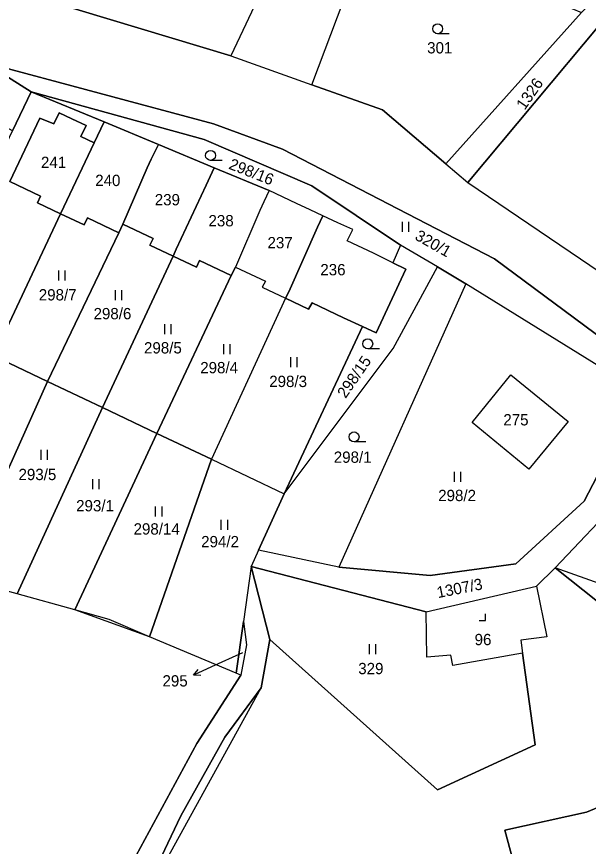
# Model space of a CAD drawing. Extents: x -588699 to -585793, y -1060280 to -1056731.
# Drawn here: x -587576 to -587490, y -1058364.5 to -1058239.7 of the extents above; entities that cross this region are included whole.
import ezdxf

# ---------------------------------------------------------------- set-up
doc = ezdxf.new("R2010")
doc.units = 0
for name, color, linetype in [('Druh pozemku', 7, 'Continuous'), ('Lesy', 7, 'Continuous'), ('Parcela nároku', 7, 'Continuous'), ('Parcelní číslo', 7, 'Continuous')]:
    doc.layers.add(name, color=color, linetype=linetype)

msp = doc.modelspace()

# ---------------------------------------------------------------- linework, layer by layer
at = {"layer": 'Druh pozemku'}
for p, q in [((-587510.92, -1058242.31), (-587512.67, -1058242.31)), ((-587545.09, -1058261.35), (-587546.84, -1058261.35)), ((-587518.03, -1058270.61), (-587518.03, -1058272.11)), ((-587517.01, -1058272.11), (-587517.01, -1058270.61)), ((-587569.71, -1058277.92), (-587569.71, -1058279.42)), ((-587568.69, -1058279.42), (-587568.69, -1058277.92)), ((-587561.21, -1058280.85), (-587561.21, -1058282.35)), ((-587560.19, -1058282.35), (-587560.19, -1058280.85)), ((-587553.77, -1058285.99), (-587553.77, -1058287.49)), ((-587552.74, -1058287.49), (-587552.74, -1058285.99)), ((-587544.91, -1058289), (-587544.91, -1058290.5)), ((-587543.89, -1058290.5), (-587543.89, -1058289)), ((-587521.44, -1058289.67), (-587523.19, -1058289.67)), ((-587534.82, -1058290.94), (-587534.82, -1058292.44)), ((-587533.8, -1058292.44), (-587533.8, -1058290.94)), ((-587523.5, -1058303.67), (-587525.25, -1058303.67)), ((-587572.38, -1058304.89), (-587572.38, -1058306.39)), ((-587571.35, -1058306.39), (-587571.35, -1058304.89)), ((-587510.19, -1058308.19), (-587510.19, -1058309.69)), ((-587509.17, -1058309.69), (-587509.17, -1058308.19)), ((-587564.6, -1058309.3), (-587564.6, -1058310.8)), ((-587563.58, -1058310.8), (-587563.58, -1058309.3)), ((-587555.16, -1058313.41), (-587555.16, -1058314.91)), ((-587554.14, -1058314.91), (-587554.14, -1058313.41)), ((-587545.27, -1058315.4), (-587545.27, -1058316.9)), ((-587544.24, -1058316.9), (-587544.24, -1058315.4)), ((-587522.99, -1058334.09), (-587522.99, -1058335.59)), ((-587521.96, -1058335.59), (-587521.96, -1058334.09))]:
    msp.add_line(p, q, dxfattribs=at)
msp.add_lwpolyline([(-587506.45, -1058330.55), (-587505.45, -1058330.55), (-587505.45, -1058329.55)], dxfattribs=at)
for centre in [(-587512.67, -1058241.56), (-587546.84, -1058260.6), (-587523.19, -1058288.92), (-587525.25, -1058302.92)]:
    msp.add_circle(centre, 0.75, dxfattribs=at)
at = {"layer": 'Lesy'}
for p, q in [((-587540.72, -1058322.43), (-587541.88, -1058330.7)), ((-587537.94, -1058333.36), (-587540.72, -1058322.43)), ((-587575.94, -1058326.51), (-587584.66, -1058324.18)), ((-587567.25, -1058328.93), (-587575.94, -1058326.51)), ((-587556.01, -1058332.97), (-587567.25, -1058328.93)), ((-587541.88, -1058330.7), (-587541.44, -1058334.17)), ((-587542.96, -1058338.45), (-587556.01, -1058332.97)), ((-587539.23, -1058340.65), (-587537.94, -1058333.36)), ((-587541.44, -1058334.17), (-587542.26, -1058338.73)), ((-587542.26, -1058338.73), (-587542.96, -1058338.45)), ((-587560.48, -1058379.18), (-587539.23, -1058340.65))]:
    msp.add_line(p, q, dxfattribs=at)
at = {"layer": 'Parcela nároku'}
for points in [[(-587564.72, -1058210.02), (-587542.68, -1058221.73), (-587533.98, -1058224.84), (-587543.81, -1058245.62), (-587594.11, -1058230.47), (-587604.18, -1058226.81), (-587600.44, -1058221.67), (-587594.99, -1058216.36), (-587586.42, -1058223.13), (-587584.71, -1058220.65), (-587574.71, -1058225.95)], [(-587522.86, -1058226.86), (-587533.98, -1058224.84), (-587543.81, -1058245.62), (-587531.58, -1058249.98)], [(-587522.86, -1058226.86), (-587499.77, -1058235.44), (-587491.04, -1058239.13), (-587511.42, -1058261.89), (-587520.95, -1058253.77), (-587531.58, -1058249.98)], [(-587491.04, -1058239.13), (-587511.42, -1058261.89), (-587508.12, -1058264.7), (-587488.17, -1058240.8), (-587486.6, -1058238.91), (-587489.32, -1058237.37)], [(-587474.34, -1058248.83), (-587488.17, -1058240.8), (-587508.12, -1058264.7), (-587485.12, -1058280.26), (-587464.95, -1058253.95)], [(-587583.4, -1058253.11), (-587580.71, -1058248.26), (-587581.5, -1058247.82), (-587580.84, -1058246.64), (-587573.8, -1058251.02), (-587576.63, -1058256.92)], [(-587546.41, -1058255.87), (-587535.99, -1058259.64), (-587504.13, -1058276.13), (-587474.04, -1058298.44), (-587476.36, -1058301.33), (-587482.08, -1058296.18), (-587508.41, -1058279.89), (-587512.71, -1058277.37), (-587518.24, -1058274.11), (-587531.6, -1058265.17), (-587547.79, -1058258.2), (-587573.8, -1058251.02), (-587580.84, -1058246.64)], [(-587577.02, -1058264.53), (-587572.4, -1058266.71), (-587572.87, -1058267.72), (-587569.41, -1058269.38), (-587579.47, -1058290.72), (-587590.38, -1058285.54), (-587589.26, -1058283.22), (-587582.49, -1058269.12), (-587581.46, -1058266.97), (-587576.63, -1058256.92), (-587573.8, -1058251.02), (-587562.84, -1058255.57), (-587564.34, -1058258.73), (-587566.34, -1058257.78), (-587565.56, -1058256.12), (-587567.73, -1058255.1), (-587569.6, -1058254.21), (-587570.39, -1058255.88), (-587572.51, -1058254.98)], [(-587526.29, -1058273.44), (-587525.42, -1058271.76), (-587527.7, -1058270.74), (-587529.96, -1058269.67), (-587531.87, -1058268.78), (-587533.92, -1058267.81), (-587538.01, -1058265.88), (-587546.28, -1058262.45), (-587554.69, -1058258.95), (-587562.84, -1058255.57), (-587573.8, -1058251.02), (-587547.79, -1058258.2), (-587531.6, -1058265.17), (-587518.24, -1058274.11), (-587519.42, -1058276.76), (-587522.34, -1058275.32)], [(-587577.02, -1058264.53), (-587572.51, -1058254.98), (-587570.39, -1058255.88), (-587569.6, -1058254.21), (-587567.73, -1058255.1), (-587565.56, -1058256.12), (-587566.34, -1058257.78), (-587564.34, -1058258.73), (-587568.91, -1058268.35), (-587569.41, -1058269.38), (-587572.87, -1058267.72), (-587572.4, -1058266.71)], [(-587562.84, -1058255.57), (-587554.69, -1058258.95), (-587555.75, -1058261.19), (-587556.36, -1058262.48), (-587560.04, -1058270.93), (-587560.63, -1058272.22), (-587565.37, -1058270.01), (-587565.86, -1058271.05), (-587569.41, -1058269.38), (-587568.91, -1058268.35), (-587564.34, -1058258.73)], [(-587554.69, -1058258.95), (-587546.28, -1058262.45), (-587547.5, -1058265.07), (-587551.99, -1058274.71), (-587552.47, -1058275.73), (-587555.96, -1058274.09), (-587555.48, -1058273.07), (-587560.04, -1058270.93), (-587556.36, -1058262.48), (-587555.75, -1058261.19)], [(-587551.99, -1058274.71), (-587547.5, -1058265.07), (-587546.28, -1058262.45), (-587538.01, -1058265.88), (-587538.81, -1058267.59), (-587539.42, -1058268.87), (-587543.09, -1058277.38), (-587543.73, -1058278.64), (-587548.5, -1058276.38), (-587548.97, -1058277.38), (-587552.47, -1058275.73)], [(-587529.96, -1058269.67), (-587531.87, -1058268.78), (-587533.92, -1058267.81), (-587538.01, -1058265.88), (-587538.81, -1058267.59), (-587539.42, -1058268.87), (-587543.09, -1058277.38), (-587538.56, -1058279.49), (-587539.06, -1058280.4), (-587535.55, -1058282.08), (-587535.04, -1058281.11), (-587530.77, -1058271.37)], [(-587569.41, -1058269.38), (-587565.86, -1058271.05), (-587565.37, -1058270.01), (-587560.63, -1058272.22), (-587571.38, -1058294.6), (-587579.47, -1058290.72)], [(-587522.34, -1058275.32), (-587526.29, -1058273.44), (-587525.42, -1058271.76), (-587527.7, -1058270.74), (-587529.96, -1058269.67), (-587530.77, -1058271.37), (-587535.04, -1058281.11), (-587535.55, -1058282.08), (-587532.08, -1058283.71), (-587531.57, -1058282.77), (-587526.86, -1058285), (-587523.97, -1058286.33), (-587521.94, -1058287.27), (-587517.46, -1058277.73), (-587519.42, -1058276.76)], [(-587560.04, -1058270.93), (-587555.48, -1058273.07), (-587555.96, -1058274.09), (-587552.47, -1058275.73), (-587563.08, -1058298.5), (-587571.38, -1058294.6), (-587560.63, -1058272.22)], [(-587523.97, -1058286.33), (-587535.77, -1058311.47), (-587519.34, -1058289.61), (-587512.71, -1058277.37), (-587518.24, -1058274.11), (-587519.42, -1058276.76), (-587517.46, -1058277.73), (-587521.94, -1058287.27)], [(-587548.5, -1058276.38), (-587543.73, -1058278.64), (-587554.92, -1058302.39), (-587563.08, -1058298.5), (-587552.47, -1058275.73), (-587548.97, -1058277.38)], [(-587543.73, -1058278.64), (-587543.09, -1058277.38), (-587538.56, -1058279.49), (-587539.06, -1058280.4), (-587535.55, -1058282.08), (-587546.7, -1058306.28), (-587554.92, -1058302.39)], [(-587519.34, -1058289.61), (-587512.71, -1058277.37), (-587508.41, -1058279.89), (-587527.54, -1058322.5), (-587539.6, -1058319.94), (-587535.77, -1058311.47)], [(-587482.08, -1058296.18), (-587508.41, -1058279.89), (-587527.54, -1058322.5), (-587513.81, -1058323.76), (-587500.9, -1058322), (-587490.64, -1058312.6)], [(-587523.97, -1058286.33), (-587526.86, -1058285), (-587531.57, -1058282.77), (-587532.08, -1058283.71), (-587535.55, -1058282.08), (-587546.7, -1058306.28), (-587535.77, -1058311.47)], [(-587593.29, -1058321.73), (-587579.47, -1058290.72), (-587571.38, -1058294.6), (-587584.66, -1058324.18)], [(-587498.93, -1058307.78), (-587507.5, -1058300.78), (-587501.67, -1058293.61), (-587493.05, -1058300.59)], [(-587507.5, -1058300.78), (-587501.67, -1058293.61), (-587493.05, -1058300.59), (-587498.93, -1058307.78)], [(-587571.38, -1058294.6), (-587563.08, -1058298.5), (-587575.94, -1058326.51), (-587584.66, -1058324.18)], [(-587482.08, -1058296.18), (-587490.64, -1058312.6), (-587500.9, -1058322), (-587513.81, -1058323.76), (-587527.54, -1058322.5), (-587539.6, -1058319.94), (-587540.72, -1058322.43), (-587514.4, -1058329.23), (-587497.82, -1058325.35), (-587494.98, -1058322.61), (-587484.92, -1058312), (-587476.36, -1058301.33)], [(-587563.08, -1058298.5), (-587554.92, -1058302.39), (-587567.25, -1058328.93), (-587575.94, -1058326.51)], [(-587554.92, -1058302.39), (-587546.7, -1058306.28), (-587556.01, -1058332.97), (-587562.08, -1058330.38), (-587567.25, -1058328.93)], [(-587546.7, -1058306.28), (-587535.77, -1058311.47), (-587539.6, -1058319.94), (-587540.72, -1058322.43), (-587541.88, -1058330.7), (-587542.96, -1058338.45), (-587556.01, -1058332.97)], [(-587494.98, -1058322.61), (-587484.92, -1058312), (-587475.98, -1058319.73), (-587473.02, -1058316.4), (-587468.71, -1058319.86), (-587464.54, -1058314.68), (-587470.07, -1058310.24), (-587468.37, -1058308.23), (-587457.66, -1058318.41), (-587461.3, -1058324.84), (-587458.4, -1058326.43), (-587460.82, -1058330.87), (-587464.94, -1058333.3)], [(-587575.94, -1058326.51), (-587584.66, -1058324.18), (-587593.29, -1058321.73), (-587594.36, -1058321.43), (-587610.69, -1058335.67), (-587630.7, -1058349.56), (-587614.01, -1058356.52), (-587591.38, -1058368.57), (-587564.56, -1058377.91), (-587548.89, -1058349.03), (-587542.26, -1058338.73), (-587542.96, -1058338.45), (-587556.01, -1058332.97), (-587562.08, -1058330.38), (-587567.25, -1058328.93)], [(-587510.38, -1058337.29), (-587510.7, -1058335.76), (-587514.28, -1058336.02), (-587514.4, -1058329.23), (-587540.72, -1058322.43), (-587537.94, -1058333.36), (-587512.68, -1058355.97), (-587497.99, -1058349.22), (-587499.9, -1058335.44)], [(-587441.24, -1058325.93), (-587447.14, -1058324.13), (-587453.07, -1058335.11), (-587460.82, -1058330.87), (-587464.94, -1058333.3), (-587494.98, -1058322.61), (-587461.42, -1058349.26), (-587455.45, -1058345.41), (-587452.65, -1058339.57), (-587447.61, -1058335.9)], [(-587500.14, -1058333.49), (-587499.9, -1058335.44), (-587510.38, -1058337.29), (-587510.7, -1058335.76), (-587514.28, -1058336.02), (-587514.4, -1058329.23), (-587497.82, -1058325.35), (-587496.23, -1058332.99)], [(-587541.88, -1058330.7), (-587541.44, -1058334.17), (-587542.26, -1058338.73), (-587542.96, -1058338.45)]]:
    msp.add_lwpolyline(points, close=True, dxfattribs=at)
for points in [[(-587594.11, -1058230.47), (-587543.81, -1058245.62), (-587531.58, -1058249.98), (-587520.95, -1058253.77), (-587511.42, -1058261.89), (-587508.12, -1058264.7), (-587485.12, -1058280.26), (-587481.24, -1058282.88), (-587475.39, -1058286.82), (-587460.81, -1058295.62), (-587444.42, -1058308.21), (-587441.79, -1058310.38), (-587431.23, -1058319.09), (-587428.47, -1058321.37), (-587427.8, -1058324.05), (-587426.31, -1058328.62), (-587418.44, -1058335.18), (-587402.65, -1058360.88), (-587397.44, -1058368.8)], [(-587407.89, -1058365.82), (-587417.11, -1058350.11), (-587423.27, -1058340.44), (-587434.04, -1058329.73), (-587464.65, -1058305.4), (-587474.04, -1058298.44), (-587504.13, -1058276.13), (-587535.99, -1058259.64), (-587546.41, -1058255.87), (-587580.84, -1058246.64)], [(-587560.48, -1058379.18), (-587551.32, -1058359.88), (-587544.67, -1058348.09), (-587539.23, -1058340.65), (-587537.94, -1058333.36), (-587540.72, -1058322.43), (-587541.88, -1058330.7), (-587541.44, -1058334.17), (-587542.26, -1058338.73), (-587548.89, -1058349.03), (-587564.56, -1058377.91)], [(-587498.12, -1058378.59), (-587502.56, -1058362.06), (-587490.3, -1058359.35), (-587480.3, -1058355.2), (-587464.26, -1058351.09), (-587461.42, -1058349.26), (-587494.98, -1058322.61), (-587497.82, -1058325.35), (-587496.23, -1058332.99), (-587500.14, -1058333.49), (-587499.9, -1058335.44), (-587497.99, -1058349.22), (-587512.68, -1058355.97), (-587537.94, -1058333.36), (-587539.23, -1058340.65), (-587544.67, -1058348.09), (-587551.32, -1058359.88), (-587560.48, -1058379.18)], [(-587407.89, -1058365.82), (-587417.11, -1058350.11), (-587433.37, -1058364.28), (-587445.63, -1058348.56), (-587461.42, -1058349.26), (-587464.26, -1058351.09), (-587480.3, -1058355.2), (-587490.3, -1058359.35), (-587502.56, -1058362.06), (-587498.12, -1058378.59)]]:
    msp.add_lwpolyline(points, dxfattribs=at)
at = {"layer": 'Parcelní číslo'}
for p, q in [((-587542.02, -1058335.37), (-587546.68, -1058337.5)), ((-587546.68, -1058337.5), (-587549.41, -1058338.75))]:
    msp.add_line(p, q, dxfattribs=at)
msp.add_lwpolyline([(-587548.29, -1058338.79), (-587549.41, -1058338.75), (-587548.71, -1058337.88)], dxfattribs=at)

# ---------------------------------------------------------------- texts
at = {"layer": 'Parcela nároku'}
for s, height, p in [('301', 1.7, (-587514.25, -1058245.27)), ('241', 1.7, (-587572.35, -1058262.5)), ('240', 1.7, (-587564.19, -1058265.21)), ('239', 1.7, (-587555.23, -1058268.11)), ('238', 1.7, (-587547.15, -1058271.27)), ('237', 1.7, (-587538.27, -1058274.57)), ('236', 1.7, (-587530.32, -1058278.63)), ('298/7', 1.7, (-587572.68, -1058282.41)), ('298/6', 1.7, (-587564.44, -1058285.24)), ('298/5', 1.7, (-587556.85, -1058290.38)), ('298/4', 1.7, (-587548.39, -1058293.36)), ('298/3', 1.7, (-587538.01, -1058295.43)), ('275', 1.7, (-587502.79, -1058301.2)), ('298/1', 1.7, (-587528.3, -1058306.82)), ('293/5', 1.7, (-587575.73, -1058309.42)), ('298/2', 1.7, (-587512.59, -1058312.58)), ('293/1', 1.7, (-587567.06, -1058314.12)), ('298/14', 1.7, (-587558.42, -1058317.61)), ('294/2', 1.7, (-587548.25, -1058319.52)), ('96', 1.7, (-587507.11, -1058334.24)), ('295', 0.1, (-587542.13, -1058335.37)), ('329', 1.7, (-587524.62, -1058338.6))]:
    msp.add_text(s, height=height, dxfattribs=at).set_placement(p)
for s, rotation, p in [('1326', 55.3019, (-587499.58, -1058253.89)), ('298/16', 338.4047, (-587544.22, -1058262.57)), ('320/1', 330.54, (-587516.22, -1058273.17)), ('298/15', 55.329, (-587526.52, -1058297.23)), ('1307/3', 11.1676, (-587512.62, -1058327.17))]:
    msp.add_text(s, height=1.7, rotation=rotation, dxfattribs=at).set_placement(p)
at = {"layer": 'Parcelní číslo'}
msp.add_text('295', height=1.7, dxfattribs=at).set_placement((-587554.07, -1058340.45))

doc.saveas('drawing.dxf')
